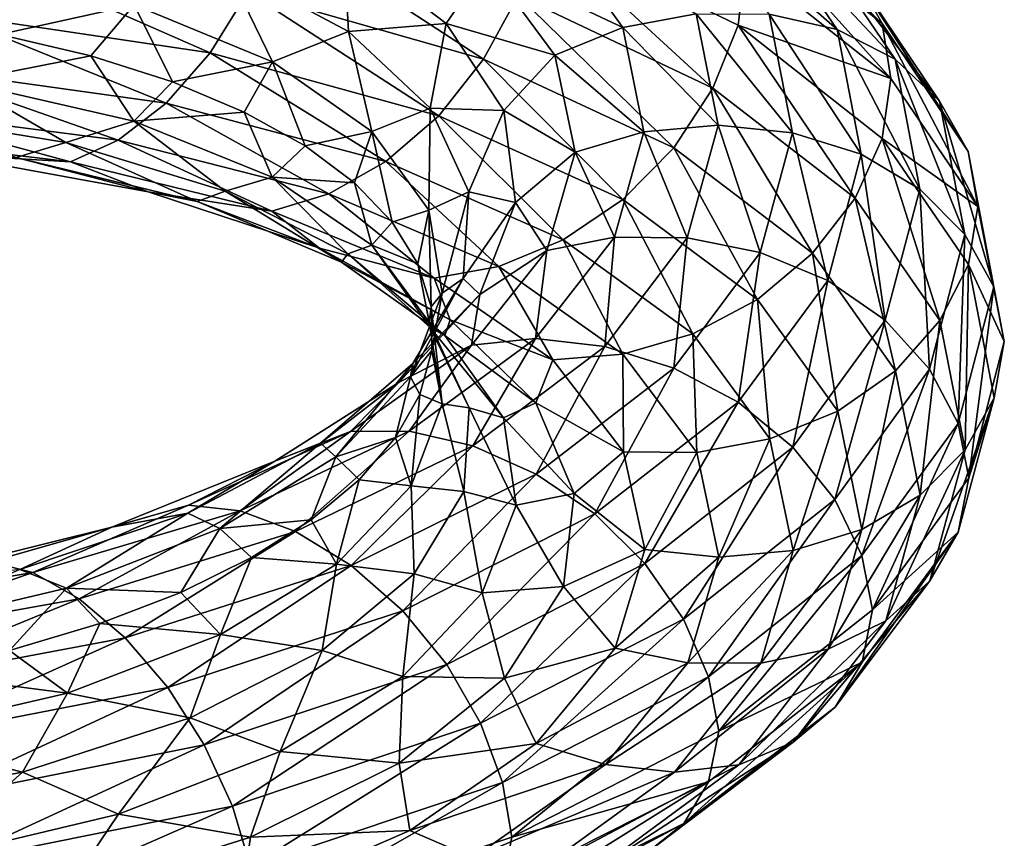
# Model space of a CAD drawing. Header units: metres. Extents: x -109 to 109, y -452 to 89.
# Tile 355 of 656: x 9.52 to 19, y -94.66 to -86.78. Entities that reach past the tile are written whole.
import ezdxf

# ---------------------------------------------------------------- set-up
doc = ezdxf.new("R2010")
doc.units = ezdxf.units.M
doc.layers.add('solid_K244270000C71_000_01', color=7, linetype='CONTINUOUS')

msp = doc.modelspace()

# ---------------------------------------------------------------- linework, layer by layer
at = {"layer": 'solid_K244270000C71_000_01'}
for points in [[(16.191387, -85.252037, 848.890198), (16.434549, -85.706223, 849.343018), (17.822659, -86.815132, 846.443909)], [(17.558958, -86.345634, 846.03241), (16.191387, -85.252037, 848.890198), (17.822659, -86.815132, 846.443909)], [(15.992719, -85.646881, 844.921692), (16.617554, -85.73497, 845.242126), (17.390482, -86.87149, 842.378235)], [(16.736584, -86.725174, 842.154541), (15.992719, -85.646881, 844.921692), (17.390482, -86.87149, 842.378235)], [(16.434549, -85.706223, 849.343018), (16.507359, -86.236832, 849.76355), (17.906004, -87.342644, 846.851624)], [(17.822659, -86.815132, 846.443909), (16.434549, -85.706223, 849.343018), (17.906004, -87.342644, 846.851624)], [(16.617554, -85.73497, 845.242126), (17.149128, -85.975563, 845.621643), (17.946781, -87.158623, 842.674255)], [(17.390482, -86.87149, 842.378235), (16.617554, -85.73497, 845.242126), (17.946781, -87.158623, 842.674255)], [(11.998925, -85.862, 855.227295), (11.719837, -86.508575, 855.234314), (13.987701, -87.156715, 852.955322)], [(14.320794, -86.543755, 852.903259), (11.998925, -85.862, 855.227295), (13.987701, -87.156715, 852.955322)], [(14.022141, -86.236847, 844.475342), (14.646245, -85.907684, 844.52417), (15.327482, -86.853004, 841.962463)], [(14.534532, -85.910217, 852.71991), (14.320794, -86.543755, 852.903259), (16.194519, -87.435417, 850.267944)], [(16.436222, -86.830772, 850.052673), (14.534532, -85.910217, 852.71991), (16.194519, -87.435417, 850.267944)], [(16.507359, -86.236832, 849.76355), (14.534532, -85.910217, 852.71991), (16.436222, -86.830772, 850.052673)], [(15.327482, -86.853004, 841.962463), (14.646245, -85.907684, 844.52417), (16.031906, -86.72065, 842.01355)], [(17.149128, -85.975563, 845.621643), (17.558958, -86.345634, 846.03241), (18.375673, -87.561165, 843.019226)], [(17.946781, -87.158623, 842.674255), (17.149128, -85.975563, 845.621643), (18.375673, -87.561165, 843.019226)], [(9.084826, -86.098457, 857.146545), (8.803881, -86.717476, 856.951111), (11.357405, -87.095398, 855.087646)], [(11.719837, -86.508575, 855.234314), (9.084826, -86.098457, 857.146545), (11.357405, -87.095398, 855.087646)], [(11.508658, -86.260963, 847.816895), (12.642241, -86.06356, 846.444885), (12.687587, -86.892174, 845.689209)], [(13.627136, -86.813545, 844.145386), (12.642241, -86.06356, 846.444885), (14.022141, -86.236847, 844.475342)], [(12.687587, -86.892174, 845.689209), (12.642241, -86.06356, 846.444885), (13.627136, -86.813545, 844.145386)], [(8.956575, -86.238167, 850.737305), (10.623137, -86.634583, 848.926819), (9.329846, -86.919479, 850.605835)], [(11.508658, -86.260963, 847.816895), (11.955629, -87.184128, 846.894592), (10.623137, -86.634583, 848.926819)], [(11.508658, -86.260963, 847.816895), (12.687587, -86.892174, 845.689209), (11.955629, -87.184128, 846.894592)], [(13.627136, -86.813545, 844.145386), (14.022141, -86.236847, 844.475342), (14.674349, -87.117554, 842.007751)], [(14.674349, -87.117554, 842.007751), (14.022141, -86.236847, 844.475342), (15.327482, -86.853004, 841.962463)], [(17.906004, -87.342644, 846.851624), (16.507359, -86.236832, 849.76355), (16.436222, -86.830772, 850.052673)], [(17.558958, -86.345634, 846.03241), (17.822659, -86.815132, 846.443909), (18.651638, -88.047325, 843.386597)], [(18.375673, -87.561165, 843.019226), (17.558958, -86.345634, 846.03241), (18.651638, -88.047325, 843.386597)], [(11.719837, -86.508575, 855.234314), (11.357405, -87.095398, 855.087646), (13.555136, -87.703308, 852.868286)], [(13.987701, -87.156715, 852.955322), (11.719837, -86.508575, 855.234314), (13.555136, -87.703308, 852.868286)], [(14.320794, -86.543755, 852.903259), (13.987701, -87.156715, 852.955322), (15.817845, -88.009117, 850.371765)], [(16.194519, -87.435417, 850.267944), (14.320794, -86.543755, 852.903259), (15.817845, -88.009117, 850.371765)], [(10.623137, -86.634583, 848.926819), (10.206966, -87.125008, 849.647339), (9.329846, -86.919479, 850.605835)], [(10.623137, -86.634583, 848.926819), (10.99461, -87.37574, 848.621033), (10.206966, -87.125008, 849.647339)], [(10.623137, -86.634583, 848.926819), (11.955629, -87.184128, 846.894592), (10.99461, -87.37574, 848.621033)], [(8.803881, -86.717476, 856.951111), (8.47335, -87.237175, 856.594727), (10.931005, -87.579498, 854.789124)], [(11.357405, -87.095398, 855.087646), (8.803881, -86.717476, 856.951111), (10.931005, -87.579498, 854.789124)], [(15.327482, -86.853004, 841.962463), (16.031906, -86.72065, 842.01355), (16.244602, -87.793434, 839.289001)], [(16.031906, -86.72065, 842.01355), (16.736584, -86.725174, 842.154541), (16.95863, -87.865944, 839.324219)], [(16.244602, -87.793434, 839.289001), (16.031906, -86.72065, 842.01355), (16.95863, -87.865944, 839.324219)], [(16.736584, -86.725174, 842.154541), (17.390482, -86.87149, 842.378235), (17.621204, -88.072823, 839.44873)], [(16.95863, -87.865944, 839.324219), (16.736584, -86.725174, 842.154541), (17.621204, -88.072823, 839.44873)], [(12.687587, -86.892174, 845.689209), (13.627136, -86.813545, 844.145386), (13.473702, -87.629181, 843.420898)], [(13.473702, -87.629181, 843.420898), (13.627136, -86.813545, 844.145386), (14.182761, -87.651497, 841.736572)], [(14.182761, -87.651497, 841.736572), (13.627136, -86.813545, 844.145386), (14.674349, -87.117554, 842.007751)], [(14.674349, -87.117554, 842.007751), (15.327482, -86.853004, 841.962463), (15.530834, -87.855637, 839.342773)], [(15.530834, -87.855637, 839.342773), (15.327482, -86.853004, 841.962463), (16.244602, -87.793434, 839.289001)], [(16.436222, -86.830772, 850.052673), (16.194519, -87.435417, 850.267944), (17.562355, -88.493965, 847.396423)], [(17.824472, -87.92141, 847.146301), (16.436222, -86.830772, 850.052673), (17.562355, -88.493965, 847.396423)], [(17.906004, -87.342644, 846.851624), (16.436222, -86.830772, 850.052673), (17.824472, -87.92141, 847.146301)], [(17.390482, -86.87149, 842.378235), (17.946781, -87.158623, 842.674255), (18.184883, -88.408409, 839.659058)], [(17.621204, -88.072823, 839.44873), (17.390482, -86.87149, 842.378235), (18.184883, -88.408409, 839.659058)], [(17.822659, -86.815132, 846.443909), (17.906004, -87.342644, 846.851624), (18.745159, -88.575104, 843.772583)], [(18.651638, -88.047325, 843.386597), (17.822659, -86.815132, 846.443909), (18.745159, -88.575104, 843.772583)], [(8.953583, -87.370605, 851.447937), (9.329846, -86.919479, 850.605835), (10.206966, -87.125008, 849.647339)], [(12.687587, -86.892174, 845.689209), (12.911928, -87.854362, 844.695984), (11.955629, -87.184128, 846.894592)], [(12.687587, -86.892174, 845.689209), (13.473702, -87.629181, 843.420898), (12.911928, -87.854362, 844.695984)], [(10.620751, -87.755135, 849.635742), (8.953583, -87.370605, 851.447937), (10.206966, -87.125008, 849.647339)], [(10.620751, -87.755135, 849.635742), (10.206966, -87.125008, 849.647339), (10.99461, -87.37574, 848.621033)], [(11.357405, -87.095398, 855.087646), (10.931005, -87.579498, 854.789124), (13.046225, -88.142792, 852.640747)], [(13.555136, -87.703308, 852.868286), (11.357405, -87.095398, 855.087646), (13.046225, -88.142792, 852.640747)], [(13.987701, -87.156715, 852.955322), (13.555136, -87.703308, 852.868286), (15.328683, -88.508598, 850.353333)], [(15.817845, -88.009117, 850.371765), (13.987701, -87.156715, 852.955322), (15.328683, -88.508598, 850.353333)], [(14.182761, -87.651497, 841.736572), (14.674349, -87.117554, 842.007751), (14.869035, -88.053101, 839.484558)], [(14.869035, -88.053101, 839.484558), (14.674349, -87.117554, 842.007751), (15.530834, -87.855637, 839.342773)], [(17.946781, -87.158623, 842.674255), (18.375673, -87.561165, 843.019226), (18.619465, -88.844803, 839.936462)], [(18.184883, -88.408409, 839.659058), (17.946781, -87.158623, 842.674255), (18.619465, -88.844803, 839.936462)], [(8.47335, -87.237175, 856.594727), (8.116863, -87.630676, 856.10968), (10.47112, -87.936348, 854.366943)], [(10.931005, -87.579498, 854.789124), (8.47335, -87.237175, 856.594727), (10.47112, -87.936348, 854.366943)], [(11.955629, -87.184128, 846.894592), (11.684526, -87.666473, 847.537476), (10.99461, -87.37574, 848.621033)], [(11.955629, -87.184128, 846.894592), (12.269648, -87.991776, 846.406738), (11.684526, -87.666473, 847.537476)], [(11.955629, -87.184128, 846.894592), (12.911928, -87.854362, 844.695984), (12.269648, -87.991776, 846.406738)], [(18.745159, -88.575104, 843.772583), (17.906004, -87.342644, 846.851624), (17.824472, -87.92141, 847.146301)], [(9.9654, -87.959282, 851.134827), (8.122463, -87.658646, 852.819153), (8.953583, -87.370605, 851.447937)], [(9.9654, -87.959282, 851.134827), (8.953583, -87.370605, 851.447937), (10.620751, -87.755135, 849.635742)], [(10.620751, -87.755135, 849.635742), (10.99461, -87.37574, 848.621033), (11.684526, -87.666473, 847.537476)], [(16.194519, -87.435417, 850.267944), (15.817845, -88.009117, 850.371765), (17.153866, -89.023941, 847.557007)], [(17.562355, -88.493965, 847.396423), (16.194519, -87.435417, 850.267944), (17.153866, -89.023941, 847.557007)], [(8.116863, -87.630676, 856.10968), (7.760247, -87.876038, 855.535339), (10.011069, -88.146439, 853.855774)], [(10.47112, -87.936348, 854.366943), (8.116863, -87.630676, 856.10968), (10.011069, -88.146439, 853.855774)], [(10.931005, -87.579498, 854.789124), (10.47112, -87.936348, 854.366943), (12.497349, -88.45359, 852.295715)], [(13.046225, -88.142792, 852.640747), (10.931005, -87.579498, 854.789124), (12.497349, -88.45359, 852.295715)], [(13.473702, -87.629181, 843.420898), (13.461123, -88.609642, 842.389648), (12.911928, -87.854362, 844.695984)], [(13.473702, -87.629181, 843.420898), (13.845297, -88.434265, 841.072876), (13.461123, -88.609642, 842.389648)], [(13.473702, -87.629181, 843.420898), (14.182761, -87.651497, 841.736572), (13.845297, -88.434265, 841.072876)], [(18.375673, -87.561165, 843.019226), (18.651638, -88.047325, 843.386597), (18.899092, -89.348419, 840.258484)], [(18.619465, -88.844803, 839.936462), (18.375673, -87.561165, 843.019226), (18.899092, -89.348419, 840.258484)], [(9.9654, -87.959282, 851.134827), (9.490194, -88.102348, 852.459595), (8.122463, -87.658646, 852.819153)], [(11.954076, -88.291412, 847.600891), (10.620751, -87.755135, 849.635742), (11.684526, -87.666473, 847.537476)], [(11.954076, -88.291412, 847.600891), (11.684526, -87.666473, 847.537476), (12.269648, -87.991776, 846.406738)], [(13.555136, -87.703308, 852.868286), (13.046225, -88.142792, 852.640747), (14.753186, -88.895744, 850.207581)], [(15.328683, -88.508598, 850.353333), (13.555136, -87.703308, 852.868286), (14.753186, -88.895744, 850.207581)], [(13.845297, -88.434265, 841.072876), (14.182761, -87.651497, 841.736572), (14.293136, -88.535156, 839.285156)], [(14.293136, -88.535156, 839.285156), (14.182761, -87.651497, 841.736572), (14.869035, -88.053101, 839.484558)], [(11.500109, -88.426323, 849.199768), (9.9654, -87.959282, 851.134827), (10.620751, -87.755135, 849.635742)], [(11.500109, -88.426323, 849.199768), (10.620751, -87.755135, 849.635742), (11.954076, -88.291412, 847.600891)], [(15.530834, -87.855637, 839.342773), (16.244602, -87.793434, 839.289001), (15.94705, -88.877357, 836.578674)], [(15.94705, -88.877357, 836.578674), (16.244602, -87.793434, 839.289001), (16.647999, -89.018295, 836.508789)], [(16.244602, -87.793434, 839.289001), (16.95863, -87.865944, 839.324219), (16.647999, -89.018295, 836.508789)], [(10.011069, -88.146439, 853.855774), (7.760247, -87.876038, 855.535339), (8.770638, -88.072342, 853.96405)], [(12.911928, -87.854362, 844.695984), (12.744739, -88.346878, 845.236328), (12.269648, -87.991776, 846.406738)], [(12.911928, -87.854362, 844.695984), (13.106866, -88.727417, 844.032043), (12.744739, -88.346878, 845.236328)], [(12.911928, -87.854362, 844.695984), (13.461123, -88.609642, 842.389648), (13.106866, -88.727417, 844.032043)], [(14.869035, -88.053101, 839.484558), (15.530834, -87.855637, 839.342773), (15.246355, -88.868958, 836.736572)], [(15.246355, -88.868958, 836.736572), (15.530834, -87.855637, 839.342773), (15.94705, -88.877357, 836.578674)], [(16.647999, -89.018295, 836.508789), (16.95863, -87.865944, 839.324219), (17.298435, -89.286163, 836.534729)], [(16.95863, -87.865944, 839.324219), (17.621204, -88.072823, 839.44873), (17.298435, -89.286163, 836.534729)], [(17.824472, -87.92141, 847.146301), (17.562355, -88.493965, 847.396423), (18.379229, -89.672546, 844.36792)], [(18.653538, -89.134331, 844.080933), (17.824472, -87.92141, 847.146301), (18.379229, -89.672546, 844.36792)], [(18.745159, -88.575104, 843.772583), (17.824472, -87.92141, 847.146301), (18.653538, -89.134331, 844.080933)], [(9.9654, -87.959282, 851.134827), (11.230846, -88.52845, 850.560791), (9.490194, -88.102348, 852.459595)], [(11.500109, -88.426323, 849.199768), (11.230846, -88.52845, 850.560791), (9.9654, -87.959282, 851.134827)], [(10.47112, -87.936348, 854.366943), (10.011069, -88.146439, 853.855774), (11.948276, -88.619286, 851.862061)], [(12.497349, -88.45359, 852.295715), (10.47112, -87.936348, 854.366943), (11.948276, -88.619286, 851.862061)], [(11.954076, -88.291412, 847.600891), (12.269648, -87.991776, 846.406738), (12.744739, -88.346878, 845.236328)], [(15.817845, -88.009117, 850.371765), (15.328683, -88.508598, 850.353333), (16.623386, -89.470871, 847.613953)], [(17.153866, -89.023941, 847.557007), (15.817845, -88.009117, 850.371765), (16.623386, -89.470871, 847.613953)], [(10.759218, -88.43409, 852.146606), (8.770638, -88.072342, 853.96405), (9.490194, -88.102348, 852.459595)], [(10.011069, -88.146439, 853.855774), (8.770638, -88.072342, 853.96405), (10.759218, -88.43409, 852.146606)], [(10.759218, -88.43409, 852.146606), (9.490194, -88.102348, 852.459595), (11.230846, -88.52845, 850.560791)], [(14.293136, -88.535156, 839.285156), (14.869035, -88.053101, 839.484558), (14.596679, -88.998932, 836.974243)], [(14.596679, -88.998932, 836.974243), (14.869035, -88.053101, 839.484558), (15.246355, -88.868958, 836.736572)], [(17.298435, -89.286163, 836.534729), (17.621204, -88.072823, 839.44873), (17.851791, -89.670586, 836.659851)], [(17.621204, -88.072823, 839.44873), (18.184883, -88.408409, 839.659058), (17.851791, -89.670586, 836.659851)], [(18.651638, -88.047325, 843.386597), (18.745159, -88.575104, 843.772583), (18.998333, -89.873177, 840.63092)], [(18.899092, -89.348419, 840.258484), (18.651638, -88.047325, 843.386597), (18.998333, -89.873177, 840.63092)], [(11.948276, -88.619286, 851.862061), (10.011069, -88.146439, 853.855774), (10.759218, -88.43409, 852.146606)], [(13.046225, -88.142792, 852.640747), (12.497349, -88.45359, 852.295715), (14.132496, -89.152435, 849.951416)], [(14.753186, -88.895744, 850.207581), (13.046225, -88.142792, 852.640747), (14.132496, -89.152435, 849.951416)], [(12.681889, -89.030075, 847.066833), (11.500109, -88.426323, 849.199768), (11.954076, -88.291412, 847.600891)], [(12.911445, -88.94738, 845.398682), (11.954076, -88.291412, 847.600891), (12.744739, -88.346878, 845.236328)], [(12.681889, -89.030075, 847.066833), (11.954076, -88.291412, 847.600891), (12.911445, -88.94738, 845.398682)], [(12.911445, -88.94738, 845.398682), (12.744739, -88.346878, 845.236328), (13.106866, -88.727417, 844.032043)], [(12.40691, -88.976051, 850.05542), (10.759218, -88.43409, 852.146606), (11.230846, -88.52845, 850.560791)], [(11.948276, -88.619286, 851.862061), (10.759218, -88.43409, 852.146606), (12.40691, -88.976051, 850.05542)], [(11.500109, -88.426323, 849.199768), (12.61979, -89.11132, 848.429443), (11.230846, -88.52845, 850.560791)], [(12.681889, -89.030075, 847.066833), (12.61979, -89.11132, 848.429443), (11.500109, -88.426323, 849.199768)], [(12.497349, -88.45359, 852.295715), (11.948276, -88.619286, 851.862061), (13.511582, -89.265907, 849.607361)], [(14.132496, -89.152435, 849.951416), (12.497349, -88.45359, 852.295715), (13.511582, -89.265907, 849.607361)], [(13.845297, -88.434265, 841.072876), (13.587732, -89.41024, 840.039368), (13.461123, -88.609642, 842.389648)], [(13.845297, -88.434265, 841.072876), (13.789125, -89.267349, 838.708191), (13.587732, -89.41024, 840.039368)], [(13.845297, -88.434265, 841.072876), (14.293136, -88.535156, 839.285156), (13.789125, -89.267349, 838.708191)], [(17.562355, -88.493965, 847.396423), (17.153866, -89.023941, 847.557007), (17.951738, -90.155632, 844.588623)], [(18.379229, -89.672546, 844.36792), (17.562355, -88.493965, 847.396423), (17.951738, -90.155632, 844.588623)], [(17.851791, -89.670586, 836.659851), (18.184883, -88.408409, 839.659058), (18.278412, -90.141159, 836.870056)], [(18.184883, -88.408409, 839.659058), (18.619465, -88.844803, 839.936462), (18.278412, -90.141159, 836.870056)], [(12.40691, -88.976051, 850.05542), (11.230846, -88.52845, 850.560791), (12.61979, -89.11132, 848.429443)], [(13.789125, -89.267349, 838.708191), (14.293136, -88.535156, 839.285156), (13.952319, -89.42131, 836.857544)], [(13.952319, -89.42131, 836.857544), (14.293136, -88.535156, 839.285156), (14.596679, -88.998932, 836.974243)], [(15.328683, -88.508598, 850.353333), (14.753186, -88.895744, 850.207581), (15.999282, -89.799568, 847.558167)], [(16.623386, -89.470871, 847.613953), (15.328683, -88.508598, 850.353333), (15.999282, -89.799568, 847.558167)], [(18.998333, -89.873177, 840.63092), (18.745159, -88.575104, 843.772583), (18.653538, -89.134331, 844.080933)], [(13.511582, -89.265907, 849.607361), (11.948276, -88.619286, 851.862061), (12.40691, -88.976051, 850.05542)], [(13.461123, -88.609642, 842.389648), (13.353565, -89.128326, 842.801025), (13.106866, -88.727417, 844.032043)], [(13.461123, -88.609642, 842.389648), (13.481195, -89.541946, 841.558167), (13.353565, -89.128326, 842.801025)], [(13.461123, -88.609642, 842.389648), (13.587732, -89.41024, 840.039368), (13.481195, -89.541946, 841.558167)], [(12.911445, -88.94738, 845.398682), (13.106866, -88.727417, 844.032043), (13.353565, -89.128326, 842.801025)], [(14.48665, -89.845604, 834.214661), (15.246355, -88.868958, 836.736572), (15.152431, -89.922829, 833.956543)], [(14.596679, -88.998932, 836.974243), (15.246355, -88.868958, 836.736572), (14.48665, -89.845604, 834.214661)], [(15.246355, -88.868958, 836.736572), (15.94705, -88.877357, 836.578674), (15.152431, -89.922829, 833.956543)], [(15.152431, -89.922829, 833.956543), (15.94705, -88.877357, 836.578674), (15.818452, -90.130508, 833.785522)], [(15.94705, -88.877357, 836.578674), (16.647999, -89.018295, 836.508789), (15.818452, -90.130508, 833.785522)], [(18.278412, -90.141159, 836.870056), (18.619465, -88.844803, 839.936462), (18.552917, -90.662453, 837.147034)], [(18.619465, -88.844803, 839.936462), (18.899092, -89.348419, 840.258484), (18.552917, -90.662453, 837.147034)], [(13.471539, -89.738091, 844.791504), (12.681889, -89.030075, 847.066833), (12.911445, -88.94738, 845.398682)], [(13.461905, -89.68779, 843.088196), (12.911445, -88.94738, 845.398682), (13.353565, -89.128326, 842.801025)], [(13.471539, -89.738091, 844.791504), (12.911445, -88.94738, 845.398682), (13.461905, -89.68779, 843.088196)], [(14.753186, -88.895744, 850.207581), (14.132496, -89.152435, 849.951416), (15.326167, -89.995758, 847.399963)], [(15.999282, -89.799568, 847.558167), (14.753186, -88.895744, 850.207581), (15.326167, -89.995758, 847.399963)], [(13.664438, -89.66523, 847.749451), (12.40691, -88.976051, 850.05542), (12.61979, -89.11132, 848.429443)], [(13.511582, -89.265907, 849.607361), (12.40691, -88.976051, 850.05542), (13.664438, -89.66523, 847.749451)], [(12.681889, -89.030075, 847.066833), (13.613055, -89.817627, 846.12384), (12.61979, -89.11132, 848.429443)], [(13.471539, -89.738091, 844.791504), (13.613055, -89.817627, 846.12384), (12.681889, -89.030075, 847.066833)], [(13.869347, -89.909798, 834.544556), (14.596679, -88.998932, 836.974243), (14.48665, -89.845604, 834.214661)], [(13.952319, -89.42131, 836.857544), (14.596679, -88.998932, 836.974243), (13.869347, -89.909798, 834.544556)], [(15.818452, -90.130508, 833.785522), (16.647999, -89.018295, 836.508789), (16.43648, -90.45787, 833.716614)], [(16.647999, -89.018295, 836.508789), (17.298435, -89.286163, 836.534729), (16.43648, -90.45787, 833.716614)], [(17.153866, -89.023941, 847.557007), (16.623386, -89.470871, 847.613953), (17.396585, -90.546127, 844.725403)], [(17.951738, -90.155632, 844.588623), (17.153866, -89.023941, 847.557007), (17.396585, -90.546127, 844.725403)], [(13.664438, -89.66523, 847.749451), (12.61979, -89.11132, 848.429443), (13.613055, -89.817627, 846.12384)], [(13.461905, -89.68779, 843.088196), (13.353565, -89.128326, 842.801025), (13.481195, -89.541946, 841.558167)], [(14.132496, -89.152435, 849.951416), (13.511582, -89.265907, 849.607361), (14.652808, -90.050781, 847.154541)], [(15.326167, -89.995758, 847.399963), (14.132496, -89.152435, 849.951416), (14.652808, -90.050781, 847.154541)], [(18.653538, -89.134331, 844.080933), (18.379229, -89.672546, 844.36792), (18.623068, -90.918381, 841.268982)], [(18.901016, -90.41571, 840.944336), (18.653538, -89.134331, 844.080933), (18.623068, -90.918381, 841.268982)], [(18.998333, -89.873177, 840.63092), (18.653538, -89.134331, 844.080933), (18.901016, -90.41571, 840.944336)], [(13.789125, -89.267349, 838.708191), (13.285129, -90.215446, 837.708374), (13.587732, -89.41024, 840.039368)], [(13.789125, -89.267349, 838.708191), (13.307652, -90.087669, 836.38916), (13.285129, -90.215446, 837.708374)], [(13.789125, -89.267349, 838.708191), (13.952319, -89.42131, 836.857544), (13.307652, -90.087669, 836.38916)], [(14.652808, -90.050781, 847.154541), (13.511582, -89.265907, 849.607361), (13.664438, -89.66523, 847.749451)], [(16.43648, -90.45787, 833.716614), (17.298435, -89.286163, 836.534729), (16.962261, -90.889969, 833.759766)], [(17.298435, -89.286163, 836.534729), (17.851791, -89.670586, 836.659851), (16.962261, -90.889969, 833.759766)], [(18.552917, -90.662453, 837.147034), (18.899092, -89.348419, 840.258484), (18.655914, -91.186279, 837.501465)], [(18.899092, -89.348419, 840.258484), (18.998333, -89.873177, 840.63092), (18.655914, -91.186279, 837.501465)], [(13.174124, -90.266022, 834.519531), (13.952319, -89.42131, 836.857544), (13.869347, -89.909798, 834.544556)], [(13.307652, -90.087669, 836.38916), (13.952319, -89.42131, 836.857544), (13.174124, -90.266022, 834.519531)], [(13.587732, -89.41024, 840.039368), (13.285129, -90.215446, 837.708374), (13.48807, -89.961708, 840.314575)], [(13.587732, -89.41024, 840.039368), (13.48807, -89.961708, 840.314575), (13.481195, -89.541946, 841.558167)], [(13.589968, -90.473351, 840.733093), (13.461905, -89.68779, 843.088196), (13.481195, -89.541946, 841.558167)], [(13.589968, -90.473351, 840.733093), (13.481195, -89.541946, 841.558167), (13.48807, -89.961708, 840.314575)], [(16.623386, -89.470871, 847.613953), (15.999282, -89.799568, 847.558167), (16.743452, -90.811981, 844.764954)], [(17.396585, -90.546127, 844.725403), (16.623386, -89.470871, 847.613953), (16.743452, -90.811981, 844.764954)], [(13.847219, -90.513504, 842.435181), (13.461905, -89.68779, 843.088196), (13.589968, -90.473351, 840.733093)], [(13.847219, -90.513504, 842.435181), (13.471539, -89.738091, 844.791504), (13.461905, -89.68779, 843.088196)], [(14.488956, -90.465622, 845.291138), (13.664438, -89.66523, 847.749451), (13.613055, -89.817627, 846.12384)], [(14.652808, -90.050781, 847.154541), (13.664438, -89.66523, 847.749451), (14.488956, -90.465622, 845.291138)], [(16.962261, -90.889969, 833.759766), (17.851791, -89.670586, 836.659851), (17.367624, -91.393929, 833.905334)], [(17.851791, -89.670586, 836.659851), (18.278412, -90.141159, 836.870056), (17.367624, -91.393929, 833.905334)], [(18.379229, -89.672546, 844.36792), (17.951738, -90.155632, 844.588623), (18.189907, -91.352852, 841.551208)], [(18.623068, -90.918381, 841.268982), (18.379229, -89.672546, 844.36792), (18.189907, -91.352852, 841.551208)], [(13.471539, -89.738091, 844.791504), (14.178876, -90.610657, 843.706116), (13.613055, -89.817627, 846.12384)], [(13.847219, -90.513504, 842.435181), (14.178876, -90.610657, 843.706116), (13.471539, -89.738091, 844.791504)], [(14.488956, -90.465622, 845.291138), (13.613055, -89.817627, 846.12384), (14.178876, -90.610657, 843.706116)], [(15.999282, -89.799568, 847.558167), (15.326167, -89.995758, 847.399963), (16.03903, -90.9431, 844.710632)], [(16.743452, -90.811981, 844.764954), (15.999282, -89.799568, 847.558167), (16.03903, -90.9431, 844.710632)], [(12.706679, -90.74028, 832.261841), (13.869347, -89.909798, 834.544556), (13.272235, -90.73806, 831.846191)], [(13.174124, -90.266022, 834.519531), (13.869347, -89.909798, 834.544556), (12.706679, -90.74028, 832.261841)], [(13.272235, -90.73806, 831.846191), (14.48665, -89.845604, 834.214661), (13.882202, -90.880142, 831.494934)], [(13.869347, -89.909798, 834.544556), (14.48665, -89.845604, 834.214661), (13.272235, -90.73806, 831.846191)], [(14.48665, -89.845604, 834.214661), (15.152431, -89.922829, 833.956543), (13.882202, -90.880142, 831.494934)], [(18.655914, -91.186279, 837.501465), (18.998333, -89.873177, 840.63092), (18.901016, -90.41571, 840.944336)], [(13.285129, -90.215446, 837.708374), (13.373934, -90.383125, 839.074951), (13.48807, -89.961708, 840.314575)], [(13.589968, -90.473351, 840.733093), (13.48807, -89.961708, 840.314575), (13.373934, -90.383125, 839.074951)], [(13.882202, -90.880142, 831.494934), (15.152431, -89.922829, 833.956543), (14.492391, -91.150703, 831.22998)], [(15.152431, -89.922829, 833.956543), (15.818452, -90.130508, 833.785522), (14.492391, -91.150703, 831.22998)], [(15.326167, -89.995758, 847.399963), (14.652808, -90.050781, 847.154541), (15.334352, -90.935188, 844.569885)], [(16.03903, -90.9431, 844.710632), (15.326167, -89.995758, 847.399963), (15.334352, -90.935188, 844.569885)], [(13.307652, -90.087669, 836.38916), (13.174124, -90.266022, 834.519531), (12.416153, -90.853828, 834.177612)], [(13.307652, -90.087669, 836.38916), (12.416153, -90.853828, 834.177612), (12.565939, -90.983887, 835.459595)], [(13.307652, -90.087669, 836.38916), (12.565939, -90.983887, 835.459595), (13.285129, -90.215446, 837.708374)], [(15.334352, -90.935188, 844.569885), (14.652808, -90.050781, 847.154541), (14.488956, -90.465622, 845.291138)], [(14.492391, -91.150703, 831.22998), (15.818452, -90.130508, 833.785522), (15.058609, -91.534142, 831.072937)], [(15.818452, -90.130508, 833.785522), (16.43648, -90.45787, 833.716614), (15.058609, -91.534142, 831.072937)], [(17.367624, -91.393929, 833.905334), (18.278412, -90.141159, 836.870056), (17.62845, -91.932541, 834.138855)], [(17.951738, -90.155632, 844.588623), (17.396585, -90.546127, 844.725403), (17.627388, -91.684784, 841.769836)], [(18.189907, -91.352852, 841.551208), (17.951738, -90.155632, 844.588623), (17.627388, -91.684784, 841.769836)], [(18.278412, -90.141159, 836.870056), (18.552917, -90.662453, 837.147034), (17.62845, -91.932541, 834.138855)], [(11.979761, -91.025742, 832.334656), (13.174124, -90.266022, 834.519531), (12.706679, -90.74028, 832.261841)], [(12.416153, -90.853828, 834.177612), (13.174124, -90.266022, 834.519531), (11.979761, -91.025742, 832.334656)], [(13.285129, -90.215446, 837.708374), (12.565939, -90.983887, 835.459595), (13.140591, -90.799706, 837.849854)], [(13.285129, -90.215446, 837.708374), (13.140591, -90.799706, 837.849854), (13.373934, -90.383125, 839.074951)], [(13.28894, -91.263786, 838.397156), (13.373934, -90.383125, 839.074951), (13.140591, -90.799706, 837.849854)], [(13.28894, -91.263786, 838.397156), (13.589968, -90.473351, 840.733093), (13.373934, -90.383125, 839.074951)], [(13.795653, -91.317093, 840.061157), (13.589968, -90.473351, 840.733093), (13.28894, -91.263786, 838.397156)], [(13.795653, -91.317093, 840.061157), (13.847219, -90.513504, 842.435181), (13.589968, -90.473351, 840.733093)], [(14.857507, -91.336212, 842.749084), (14.488956, -90.465622, 845.291138), (14.178876, -90.610657, 843.706116)], [(15.334352, -90.935188, 844.569885), (14.488956, -90.465622, 845.291138), (14.857507, -91.336212, 842.749084)], [(15.058609, -91.534142, 831.072937), (16.43648, -90.45787, 833.716614), (15.540315, -92.011185, 831.039917)], [(16.43648, -90.45787, 833.716614), (16.962261, -90.889969, 833.759766), (15.540315, -92.011185, 831.039917)], [(18.901016, -90.41571, 840.944336), (18.623068, -90.918381, 841.268982), (18.281948, -92.177132, 838.18634)], [(18.554806, -91.710129, 837.824341), (18.901016, -90.41571, 840.944336), (18.281948, -92.177132, 838.18634)], [(18.655914, -91.186279, 837.501465), (18.901016, -90.41571, 840.944336), (18.554806, -91.710129, 837.824341)], [(13.795653, -91.317093, 840.061157), (14.301213, -91.449577, 841.243408), (13.847219, -90.513504, 842.435181)], [(13.847219, -90.513504, 842.435181), (14.301213, -91.449577, 841.243408), (14.178876, -90.610657, 843.706116)], [(17.396585, -90.546127, 844.725403), (16.743452, -90.811981, 844.764954), (16.96559, -91.885384, 841.907104)], [(17.627388, -91.684784, 841.769836), (17.396585, -90.546127, 844.725403), (16.96559, -91.885384, 841.907104)], [(14.857507, -91.336212, 842.749084), (14.178876, -90.610657, 843.706116), (14.301213, -91.449577, 841.243408)], [(17.62845, -91.932541, 834.138855), (18.552917, -90.662453, 837.147034), (17.730747, -92.457893, 834.470886)], [(18.552917, -90.662453, 837.147034), (18.655914, -91.186279, 837.501465), (17.730747, -92.457893, 834.470886)], [(11.147343, -91.448708, 830.185059), (12.706679, -90.74028, 832.261841), (11.643495, -91.502724, 829.69281)], [(11.979761, -91.025742, 832.334656), (12.706679, -90.74028, 832.261841), (11.147343, -91.448708, 830.185059)], [(11.643495, -91.502724, 829.69281), (13.272235, -90.73806, 831.846191), (12.178609, -91.703644, 829.258301)], [(12.706679, -90.74028, 832.261841), (13.272235, -90.73806, 831.846191), (11.643495, -91.502724, 829.69281)], [(13.272235, -90.73806, 831.846191), (13.882202, -90.880142, 831.494934), (12.178609, -91.703644, 829.258301)], [(12.416153, -90.853828, 834.177612), (11.979761, -91.025742, 832.334656), (11.140677, -91.526154, 832.131165)], [(12.416153, -90.853828, 834.177612), (11.140677, -91.526154, 832.131165), (11.449683, -91.674362, 833.353943)], [(12.416153, -90.853828, 834.177612), (11.449683, -91.674362, 833.353943), (12.565939, -90.983887, 835.459595)], [(12.565939, -90.983887, 835.459595), (12.791131, -91.204224, 836.651611), (13.140591, -90.799706, 837.849854)], [(13.28894, -91.263786, 838.397156), (13.140591, -90.799706, 837.849854), (12.791131, -91.204224, 836.651611)], [(16.743452, -90.811981, 844.764954), (16.03903, -90.9431, 844.710632), (16.251822, -91.948868, 841.959351)], [(16.96559, -91.885384, 841.907104), (16.743452, -90.811981, 844.764954), (16.251822, -91.948868, 841.959351)], [(12.178609, -91.703644, 829.258301), (13.882202, -90.880142, 831.494934), (12.713917, -92.031258, 828.909363)], [(13.882202, -90.880142, 831.494934), (14.492391, -91.150703, 831.22998), (12.713917, -92.031258, 828.909363)], [(15.537793, -91.875526, 841.925903), (15.334352, -90.935188, 844.569885), (14.857507, -91.336212, 842.749084)], [(16.03903, -90.9431, 844.710632), (15.334352, -90.935188, 844.569885), (15.537793, -91.875526, 841.925903)], [(16.251822, -91.948868, 841.959351), (16.03903, -90.9431, 844.710632), (15.537793, -91.875526, 841.925903)], [(15.540315, -92.011185, 831.039917), (16.962261, -90.889969, 833.759766), (15.911695, -92.546646, 831.125366)], [(16.962261, -90.889969, 833.759766), (17.367624, -91.393929, 833.905334), (15.911695, -92.546646, 831.125366)], [(18.623068, -90.918381, 841.268982), (18.189907, -91.352852, 841.551208), (17.856722, -92.562759, 838.529663)], [(18.281948, -92.177132, 838.18634), (18.623068, -90.918381, 841.268982), (17.856722, -92.562759, 838.529663)], [(10.409772, -91.660706, 830.359192), (11.979761, -91.025742, 832.334656), (11.147343, -91.448708, 830.185059)], [(11.140677, -91.526154, 832.131165), (11.979761, -91.025742, 832.334656), (10.409772, -91.660706, 830.359192)], [(12.565939, -90.983887, 835.459595), (11.449683, -91.674362, 833.353943), (12.328346, -91.590637, 835.489136)], [(12.565939, -90.983887, 835.459595), (12.328346, -91.590637, 835.489136), (12.791131, -91.204224, 836.651611)], [(12.713917, -92.031258, 828.909363), (14.492391, -91.150703, 831.22998), (13.210649, -92.465576, 828.673584)], [(14.492391, -91.150703, 831.22998), (15.058609, -91.534142, 831.072937), (13.210649, -92.465576, 828.673584)], [(12.571409, -92.01815, 836.143372), (12.791131, -91.204224, 836.651611), (12.328346, -91.590637, 835.489136)], [(12.571409, -92.01815, 836.143372), (13.28894, -91.263786, 838.397156), (12.791131, -91.204224, 836.651611)], [(17.730747, -92.457893, 834.470886), (18.655914, -91.186279, 837.501465), (18.554806, -91.710129, 837.824341)], [(13.319066, -92.10894, 837.7323), (13.28894, -91.263786, 838.397156), (12.571409, -92.01815, 836.143372)], [(13.319066, -92.10894, 837.7323), (13.795653, -91.317093, 840.061157), (13.28894, -91.263786, 838.397156)], [(13.319066, -92.10894, 837.7323), (13.973592, -92.292564, 838.80249), (13.795653, -91.317093, 840.061157)], [(13.795653, -91.317093, 840.061157), (13.973592, -92.292564, 838.80249), (14.301213, -91.449577, 841.243408)], [(14.755956, -92.233635, 840.19397), (14.857507, -91.336212, 842.749084), (14.301213, -91.449577, 841.243408)], [(15.537793, -91.875526, 841.925903), (14.857507, -91.336212, 842.749084), (14.755956, -92.233635, 840.19397)], [(15.911695, -92.546646, 831.125366), (17.367624, -91.393929, 833.905334), (16.150658, -93.101624, 831.318665)], [(17.367624, -91.393929, 833.905334), (17.62845, -91.932541, 834.138855), (16.150658, -93.101624, 831.318665)], [(18.189907, -91.352852, 841.551208), (17.627388, -91.684784, 841.769836), (17.304508, -92.835793, 838.829529)], [(17.856722, -92.562759, 838.529663), (18.189907, -91.352852, 841.551208), (17.304508, -92.835793, 838.829529)], [(9.23891, -91.995087, 828.369324), (11.147343, -91.448708, 830.185059), (9.650121, -92.09774, 827.81189)], [(10.409772, -91.660706, 830.359192), (11.147343, -91.448708, 830.185059), (9.23891, -91.995087, 828.369324)], [(11.140677, -91.526154, 832.131165), (10.409772, -91.660706, 830.359192), (9.522706, -92.067909, 830.301514)], [(11.140677, -91.526154, 832.131165), (9.522706, -92.067909, 830.301514), (9.974181, -92.249237, 831.445313)], [(11.147343, -91.448708, 830.185059), (11.643495, -91.502724, 829.69281), (9.650121, -92.09774, 827.81189)], [(9.650121, -92.09774, 827.81189), (11.643495, -91.502724, 829.69281), (10.093622, -92.349541, 827.306641)], [(11.140677, -91.526154, 832.131165), (9.974181, -92.249237, 831.445313), (11.449683, -91.674362, 833.353943)], [(11.643495, -91.502724, 829.69281), (12.178609, -91.703644, 829.258301), (10.093622, -92.349541, 827.306641)], [(14.755956, -92.233635, 840.19397), (14.301213, -91.449577, 841.243408), (13.973592, -92.292564, 838.80249)], [(11.449683, -91.674362, 833.353943), (11.754889, -91.953766, 834.368774), (12.328346, -91.590637, 835.489136)], [(12.571409, -92.01815, 836.143372), (12.328346, -91.590637, 835.489136), (11.754889, -91.953766, 834.368774)], [(13.210649, -92.465576, 828.673584), (15.058609, -91.534142, 831.072937), (13.633241, -92.983391, 828.572632)], [(15.058609, -91.534142, 831.072937), (15.540315, -92.011185, 831.039917), (13.633241, -92.983391, 828.572632)], [(8.511344, -92.132675, 828.64563), (10.409772, -91.660706, 830.359192), (9.23891, -91.995087, 828.369324)], [(9.522706, -92.067909, 830.301514), (10.409772, -91.660706, 830.359192), (8.511344, -92.132675, 828.64563)], [(11.449683, -91.674362, 833.353943), (9.974181, -92.249237, 831.445313), (11.074494, -92.28904, 833.29541)], [(10.093622, -92.349541, 827.306641), (12.178609, -91.703644, 829.258301), (10.537285, -92.726479, 826.886414)], [(12.178609, -91.703644, 829.258301), (12.713917, -92.031258, 828.909363), (10.537285, -92.726479, 826.886414)], [(11.449683, -91.674362, 833.353943), (11.074494, -92.28904, 833.29541), (11.754889, -91.953766, 834.368774)], [(17.627388, -91.684784, 841.769836), (16.96559, -91.885384, 841.907104), (16.654831, -92.970718, 839.063904)], [(17.304508, -92.835793, 838.829529), (17.627388, -91.684784, 841.769836), (16.654831, -92.970718, 839.063904)], [(18.554806, -91.710129, 837.824341), (18.281948, -92.177132, 838.18634), (17.370985, -93.393555, 835.205811)], [(17.630245, -92.961266, 834.807861), (18.554806, -91.710129, 837.824341), (17.370985, -93.393555, 835.205811)], [(17.730747, -92.457893, 834.470886), (18.554806, -91.710129, 837.824341), (17.630245, -92.961266, 834.807861)], [(15.253187, -92.826874, 839.295227), (15.537793, -91.875526, 841.925903), (14.755956, -92.233635, 840.19397)], [(16.251822, -91.948868, 841.959351), (15.537793, -91.875526, 841.925903), (15.253187, -92.826874, 839.295227)], [(16.96559, -91.885384, 841.907104), (16.251822, -91.948868, 841.959351), (15.954136, -92.966118, 839.221924)], [(16.654831, -92.970718, 839.063904), (16.96559, -91.885384, 841.907104), (15.954136, -92.966118, 839.221924)], [(9.23891, -91.995087, 828.369324), (9.650121, -92.09774, 827.81189), (7.354657, -92.487961, 826.249634)], [(11.45683, -92.695641, 834.032898), (11.754889, -91.953766, 834.368774), (11.074494, -92.28904, 833.29541)], [(11.45683, -92.695641, 834.032898), (12.571409, -92.01815, 836.143372), (11.754889, -91.953766, 834.368774)], [(15.954136, -92.966118, 839.221924), (16.251822, -91.948868, 841.959351), (15.253187, -92.826874, 839.295227)], [(16.150658, -93.101624, 831.318665), (17.62845, -91.932541, 834.138855), (16.252617, -93.625877, 831.636536)], [(17.62845, -91.932541, 834.138855), (17.730747, -92.457893, 834.470886), (16.252617, -93.625877, 831.636536)], [(7.354657, -92.487961, 826.249634), (9.650121, -92.09774, 827.81189), (7.692664, -92.781052, 825.688293)], [(9.650121, -92.09774, 827.81189), (10.093622, -92.349541, 827.306641), (7.692664, -92.781052, 825.688293)], [(9.522706, -92.067909, 830.301514), (8.183999, -92.672279, 829.78418), (9.974181, -92.249237, 831.445313)], [(10.537285, -92.726479, 826.886414), (12.713917, -92.031258, 828.909363), (10.948977, -93.204765, 826.583862)], [(12.713917, -92.031258, 828.909363), (13.210649, -92.465576, 828.673584), (10.948977, -93.204765, 826.583862)], [(12.432663, -92.84848, 835.510742), (12.571409, -92.01815, 836.143372), (11.45683, -92.695641, 834.032898)], [(12.432663, -92.84848, 835.510742), (13.319066, -92.10894, 837.7323), (12.571409, -92.01815, 836.143372)], [(13.633241, -92.983391, 828.572632), (15.540315, -92.011185, 831.039917), (13.959047, -93.547432, 828.604431)], [(15.540315, -92.011185, 831.039917), (15.911695, -92.546646, 831.125366), (13.959047, -93.547432, 828.604431)], [(12.432663, -92.84848, 835.510742), (13.209477, -93.097092, 836.449707), (13.319066, -92.10894, 837.7323)], [(13.319066, -92.10894, 837.7323), (13.209477, -93.097092, 836.449707), (13.973592, -92.292564, 838.80249)], [(18.281948, -92.177132, 838.18634), (17.856722, -92.562759, 838.529663), (16.966946, -93.73159, 835.60791)], [(17.370985, -93.393555, 835.205811), (18.281948, -92.177132, 838.18634), (16.966946, -93.73159, 835.60791)], [(9.974181, -92.249237, 831.445313), (8.183999, -92.672279, 829.78418), (9.425499, -92.849701, 831.334351)], [(9.974181, -92.249237, 831.445313), (9.425499, -92.849701, 831.334351), (10.294879, -92.589836, 832.280273)], [(9.974181, -92.249237, 831.445313), (10.294879, -92.589836, 832.280273), (11.074494, -92.28904, 833.29541)], [(11.45683, -92.695641, 834.032898), (11.074494, -92.28904, 833.29541), (10.294879, -92.589836, 832.280273)], [(14.189091, -93.113747, 837.695679), (14.755956, -92.233635, 840.19397), (13.973592, -92.292564, 838.80249)], [(15.253187, -92.826874, 839.295227), (14.755956, -92.233635, 840.19397), (14.189091, -93.113747, 837.695679)], [(7.692664, -92.781052, 825.688293), (10.093622, -92.349541, 827.306641), (8.030792, -93.197983, 825.211548)], [(10.093622, -92.349541, 827.306641), (10.537285, -92.726479, 826.886414), (8.030792, -93.197983, 825.211548)], [(14.189091, -93.113747, 837.695679), (13.973592, -92.292564, 838.80249), (13.209477, -93.097092, 836.449707)], [(10.948977, -93.204765, 826.583862), (13.210649, -92.465576, 828.673584), (11.29922, -93.757813, 826.425232)], [(13.210649, -92.465576, 828.673584), (13.633241, -92.983391, 828.572632), (11.29922, -93.757813, 826.425232)], [(16.252617, -93.625877, 831.636536), (17.730747, -92.457893, 834.470886), (17.630245, -92.961266, 834.807861)], [(13.959047, -93.547432, 828.604431), (15.911695, -92.546646, 831.125366), (14.168684, -94.117271, 828.76178)], [(15.911695, -92.546646, 831.125366), (16.150658, -93.101624, 831.318665), (14.168684, -94.117271, 828.76178)], [(17.856722, -92.562759, 838.529663), (17.304508, -92.835793, 838.829529), (16.442247, -93.947227, 835.986023)], [(16.966946, -93.73159, 835.60791), (17.856722, -92.562759, 838.529663), (16.442247, -93.947227, 835.986023)], [(9.982942, -93.258972, 832.119934), (10.294879, -92.589836, 832.280273), (9.425499, -92.849701, 831.334351)], [(9.982942, -93.258972, 832.119934), (11.45683, -92.695641, 834.032898), (10.294879, -92.589836, 832.280273)], [(8.030792, -93.197983, 825.211548), (10.537285, -92.726479, 826.886414), (8.344556, -93.711891, 824.85614)], [(10.537285, -92.726479, 826.886414), (10.948977, -93.204765, 826.583862), (8.344556, -93.711891, 824.85614)], [(11.162211, -93.496758, 833.45459), (11.45683, -92.695641, 834.032898), (9.982942, -93.258972, 832.119934)], [(11.162211, -93.496758, 833.45459), (12.432663, -92.84848, 835.510742), (11.45683, -92.695641, 834.032898)], [(9.982942, -93.258972, 832.119934), (9.425499, -92.849701, 831.334351), (8.470824, -93.064384, 830.461548)], [(11.162211, -93.496758, 833.45459), (12.029546, -93.820839, 834.249207), (12.432663, -92.84848, 835.510742)], [(12.432663, -92.84848, 835.510742), (12.029546, -93.820839, 834.249207), (13.209477, -93.097092, 836.449707)], [(14.493142, -93.743553, 836.749695), (15.253187, -92.826874, 839.295227), (14.189091, -93.113747, 837.695679)], [(15.954136, -92.966118, 839.221924), (15.253187, -92.826874, 839.295227), (14.493142, -93.743553, 836.749695)], [(17.304508, -92.835793, 838.829529), (16.654831, -92.970718, 839.063904), (15.824944, -94.01812, 836.313843)], [(16.442247, -93.947227, 835.986023), (17.304508, -92.835793, 838.829529), (15.824944, -94.01812, 836.313843)], [(11.29922, -93.757813, 826.425232), (13.633241, -92.983391, 828.572632), (11.569248, -94.346542, 826.411682)], [(13.633241, -92.983391, 828.572632), (13.959047, -93.547432, 828.604431), (11.569248, -94.346542, 826.411682)], [(15.159163, -93.947098, 836.57373), (15.954136, -92.966118, 839.221924), (14.493142, -93.743553, 836.749695)], [(16.654831, -92.970718, 839.063904), (15.954136, -92.966118, 839.221924), (15.159163, -93.947098, 836.57373)], [(15.824944, -94.01812, 836.313843), (16.654831, -92.970718, 839.063904), (15.159163, -93.947098, 836.57373)], [(17.630245, -92.961266, 834.807861), (17.370985, -93.393555, 835.205811), (15.914775, -94.512184, 832.411377)], [(16.152302, -94.112572, 831.980042), (17.630245, -92.961266, 834.807861), (15.914775, -94.512184, 832.411377)], [(16.252617, -93.625877, 831.636536), (17.630245, -92.961266, 834.807861), (16.152302, -94.112572, 831.980042)], [(8.194259, -93.672249, 830.455078), (9.982942, -93.258972, 832.119934), (8.470824, -93.064384, 830.461548)], [(13.174345, -93.931755, 835.323486), (13.209477, -93.097092, 836.449707), (12.029546, -93.820839, 834.249207)], [(13.174345, -93.931755, 835.323486), (14.189091, -93.113747, 837.695679), (13.209477, -93.097092, 836.449707)], [(14.493142, -93.743553, 836.749695), (14.189091, -93.113747, 837.695679), (13.174345, -93.931755, 835.323486)], [(14.168684, -94.117271, 828.76178), (16.150658, -93.101624, 831.318665), (14.25971, -94.645256, 829.055908)], [(16.150658, -93.101624, 831.318665), (16.252617, -93.625877, 831.636536), (14.25971, -94.645256, 829.055908)], [(8.344556, -93.711891, 824.85614), (10.948977, -93.204765, 826.583862), (8.611487, -94.293457, 824.651917)], [(10.948977, -93.204765, 826.583862), (11.29922, -93.757813, 826.425232), (8.611487, -94.293457, 824.651917)], [(9.549054, -94.017754, 831.615906), (9.982942, -93.258972, 832.119934), (8.194259, -93.672249, 830.455078)], [(9.549054, -94.017754, 831.615906), (11.162211, -93.496758, 833.45459), (9.982942, -93.258972, 832.119934)], [(17.370985, -93.393555, 835.205811), (16.966946, -93.73159, 835.60791), (15.544607, -94.805412, 832.868164)], [(15.914775, -94.512184, 832.411377), (17.370985, -93.393555, 835.205811), (15.544607, -94.805412, 832.868164)], [(9.549054, -94.017754, 831.615906), (10.473672, -94.425148, 832.257751), (11.162211, -93.496758, 833.45459)], [(11.162211, -93.496758, 833.45459), (10.473672, -94.425148, 832.257751), (12.029546, -93.820839, 834.249207)], [(11.569248, -94.346542, 826.411682), (13.959047, -93.547432, 828.604431), (11.742995, -94.929184, 826.538635)], [(13.959047, -93.547432, 828.604431), (14.168684, -94.117271, 828.76178), (11.742995, -94.929184, 826.538635)], [(7.640486, -94.377708, 830.041992), (9.549054, -94.017754, 831.615906), (8.194259, -93.672249, 830.455078)], [(14.25971, -94.645256, 829.055908), (16.252617, -93.625877, 831.636536), (16.152302, -94.112572, 831.980042)], [(8.611487, -94.293457, 824.651917), (11.29922, -93.757813, 826.425232), (8.817284, -94.902122, 824.6026)], [(11.29922, -93.757813, 826.425232), (11.569248, -94.346542, 826.411682), (8.817284, -94.902122, 824.6026)], [(13.278182, -94.579712, 834.359619), (14.493142, -93.743553, 836.749695), (13.174345, -93.931755, 835.323486)], [(15.159163, -93.947098, 836.57373), (14.493142, -93.743553, 836.749695), (13.278182, -94.579712, 834.359619)], [(16.966946, -93.73159, 835.60791), (16.442247, -93.947227, 835.986023), (15.063894, -94.966965, 833.31897)], [(15.544607, -94.805412, 832.868164), (16.966946, -93.73159, 835.60791), (15.063894, -94.966965, 833.31897)], [(11.743116, -94.645172, 833.141113), (12.029546, -93.820839, 834.249207), (10.473672, -94.425148, 832.257751)], [(11.743116, -94.645172, 833.141113), (13.174345, -93.931755, 835.323486), (12.029546, -93.820839, 834.249207)], [(13.278182, -94.579712, 834.359619), (13.174345, -93.931755, 835.323486), (11.743116, -94.645172, 833.141113)], [(13.888371, -94.843872, 834.088257), (15.159163, -93.947098, 836.57373), (13.278182, -94.579712, 834.359619)], [(15.824944, -94.01812, 836.313843), (15.159163, -93.947098, 836.57373), (13.888371, -94.843872, 834.088257)], [(16.442247, -93.947227, 835.986023), (15.824944, -94.01812, 836.313843), (14.498339, -94.977501, 833.733704)], [(15.063894, -94.966965, 833.31897), (16.442247, -93.947227, 835.986023), (14.498339, -94.977501, 833.733704)], [(7.640486, -94.377708, 830.041992), (8.588588, -94.872772, 830.528503), (9.549054, -94.017754, 831.615906)], [(9.549054, -94.017754, 831.615906), (8.588588, -94.872772, 830.528503), (10.473672, -94.425148, 832.257751)], [(14.498339, -94.977501, 833.733704), (15.824944, -94.01812, 836.313843), (13.888371, -94.843872, 834.088257)], [(11.742995, -94.929184, 826.538635), (14.168684, -94.117271, 828.76178), (11.824775, -95.458534, 826.817688)], [(14.168684, -94.117271, 828.76178), (14.25971, -94.645256, 829.055908), (11.824775, -95.458534, 826.817688)], [(16.152302, -94.112572, 831.980042), (15.914775, -94.512184, 832.411377), (13.961748, -95.482079, 829.877869)], [(14.170127, -95.112114, 829.416565), (16.152302, -94.112572, 831.980042), (13.961748, -95.482079, 829.877869)], [(14.25971, -94.645256, 829.055908), (16.152302, -94.112572, 831.980042), (14.170127, -95.112114, 829.416565)], [(8.817284, -94.902122, 824.6026), (11.569248, -94.346542, 826.411682), (8.949702, -95.495079, 824.705688)], [(11.569248, -94.346542, 826.411682), (11.742995, -94.929184, 826.538635), (8.949702, -95.495079, 824.705688)], [(9.942104, -95.214287, 831.206299), (10.473672, -94.425148, 832.257751), (8.588588, -94.872772, 830.528503)], [(9.942104, -95.214287, 831.206299), (11.743116, -94.645172, 833.141113), (10.473672, -94.425148, 832.257751)], [(15.914775, -94.512184, 832.411377), (15.544607, -94.805412, 832.868164), (13.637007, -95.734627, 830.383606)], [(13.961748, -95.482079, 829.877869), (15.914775, -94.512184, 832.411377), (13.637007, -95.734627, 830.383606)], [(11.648713, -95.293198, 832.187744), (11.743116, -94.645172, 833.141113), (9.942104, -95.214287, 831.206299)], [(11.648713, -95.293198, 832.187744), (13.278182, -94.579712, 834.359619), (11.743116, -94.645172, 833.141113)], [(13.888371, -94.843872, 834.088257), (13.278182, -94.579712, 834.359619), (11.648713, -95.293198, 832.187744)], [(11.824775, -95.458534, 826.817688), (14.25971, -94.645256, 829.055908), (14.170127, -95.112114, 829.416565)]]:
    msp.add_3dface(points, dxfattribs=at)

doc.saveas('drawing.dxf')
